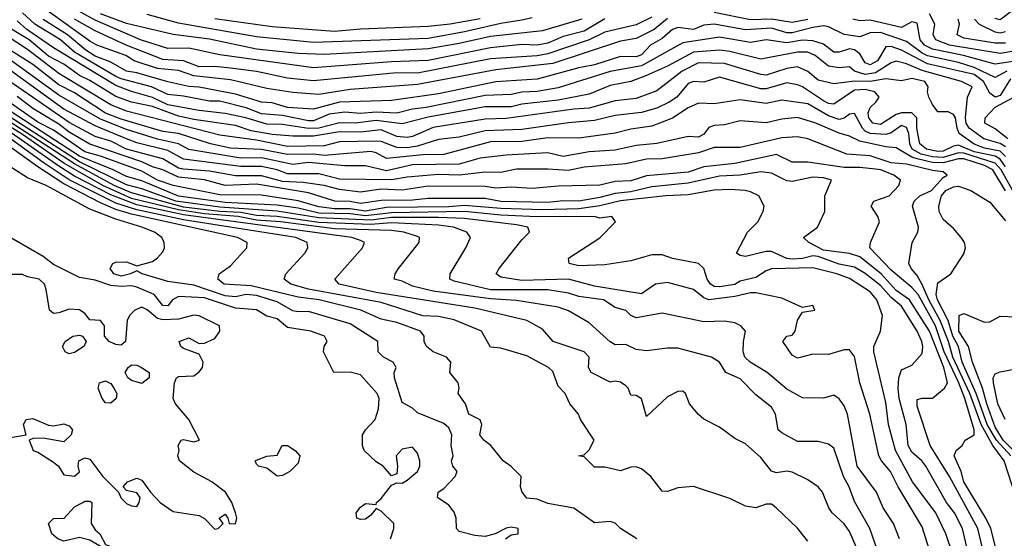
# Model space of a CAD drawing. Header units: metres. Extents: x -51132 to -49532, y -231222 to -229437.
# Tile 560 of 656: x -50363 to -50269, y -229629 to -229579. Entities that reach past the tile are written whole.
import ezdxf

# ---------------------------------------------------------------- set-up
doc = ezdxf.new("R2010")
doc.units = ezdxf.units.M
for name, color, linetype in [('CONTOUR_HALF', 8, 'Continuous'), ('CONTOUR_INDEX', 1, 'Continuous'), ('CONTOUR_INTER', 3, 'Continuous')]:
    doc.layers.add(name, color=color, linetype=linetype)

msp = doc.modelspace()

# ---------------------------------------------------------------- linework, layer by layer
at = {"layer": 'CONTOUR_HALF'}
for points, elevation in [([(-50301.08, -229579.184), (-50302.334, -229580.259), (-50304.08, -229581.137), (-50305.58, -229581.369), (-50312.08, -229583.536), (-50317.58, -229584.143), (-50325.08, -229585.547), (-50331.58, -229586.026), (-50334.58, -229586.509), (-50337.08, -229586.314), (-50339.58, -229585.944), (-50343.08, -229585.112), (-50346.58, -229584.725), (-50348.08, -229584.186), (-50350.08, -229584.007), (-50352.328, -229583.259), (-50353.117, -229582.759), (-50355.927, -229581.759), (-50356.58, -229581.389), (-50361.58, -229577.78)], 24.5), ([(-50307.08, -229579.241), (-50309.08, -229580.433), (-50311.08, -229580.928), (-50312.58, -229581.569), (-50313.58, -229581.757), (-50315.08, -229581.706), (-50318.08, -229582.025), (-50324.08, -229583.241), (-50327.58, -229583.375), (-50335.08, -229583.949), (-50344.08, -229582.689), (-50347.08, -229582.063), (-50349.08, -229582.094), (-50351.735, -229581.259), (-50356.08, -229579.367), (-50358.58, -229577.977)], 25.5), ([(-50266.58, -229577.444), (-50269.08, -229579.326), (-50269.58, -229579.206)], 26.5), ([(-50268.08, -229585.002), (-50269.08, -229586.622), (-50269.58, -229586.755), (-50270.08, -229586.368), (-50270.7, -229585.259), (-50271.58, -229584.579), (-50276.08, -229583.561), (-50278.58, -229582.243), (-50279.58, -229581.88), (-50280.08, -229581.911), (-50280.885, -229583.259), (-50281.58, -229583.648), (-50282.08, -229583.474), (-50282.58, -229582.594), (-50283.08, -229582.202), (-50283.58, -229582.122), (-50284.58, -229582.442), (-50285.08, -229582.449), (-50286.08, -229581.653), (-50287.08, -229581.334), (-50288.08, -229581.269), (-50289.58, -229581.535), (-50291.58, -229581.256), (-50293.08, -229581.522), (-50296.08, -229580.999), (-50299.58, -229581.553), (-50303.58, -229583.753), (-50306.58, -229584.297), (-50311.58, -229585.861), (-50313.58, -229586.234), (-50315.08, -229586.295), (-50316.08, -229586.505), (-50318.58, -229586.614), (-50324.274, -229587.759), (-50325.58, -229587.912), (-50327.08, -229588.3), (-50329.08, -229588.204), (-50330.58, -229588.347), (-50332.08, -229588.218), (-50333.58, -229588.417), (-50335.08, -229589.045), (-50335.58, -229589.04), (-50338.08, -229588.521), (-50340.08, -229588.384), (-50341.58, -229587.794), (-50344.08, -229587.146), (-50345.08, -229587.154), (-50347.58, -229586.665), (-50349.08, -229586.516), (-50350.668, -229585.759), (-50353.58, -229585.002), (-50354.08, -229584.77), (-50358.08, -229582.43), (-50359.416, -229581.259), (-50361.891, -229579.759), (-50363.08, -229578.646)], 23.5), ([(-50314.08, -229579.133), (-50315.08, -229579.374), (-50317.08, -229579.682), (-50320.58, -229580.497), (-50324.08, -229581.117), (-50335.08, -229581.497), (-50340.58, -229580.961), (-50348.08, -229579.66), (-50351.08, -229578.801)], 26.5), ([(-50287.58, -229579.293), (-50289.08, -229579.589), (-50291.08, -229579.25), (-50293.08, -229579.329), (-50296.58, -229578.631)], 24.5), ([(-50268.58, -229592.486), (-50269.08, -229591.971), (-50270.58, -229591.659), (-50271.58, -229591.291), (-50273.019, -229590.259), (-50273.227, -229589.759), (-50273.391, -229588.759), (-50273.58, -229588.432), (-50274.08, -229588.184), (-50275.08, -229588.184), (-50275.58, -229587.464), (-50275.941, -229586.759), (-50276.063, -229586.259), (-50276.009, -229585.759), (-50276.343, -229585.259), (-50277.58, -229584.958), (-50278.58, -229585.183), (-50280.08, -229585.018), (-50281.58, -229585.256), (-50283.08, -229585.216), (-50285.08, -229585.487), (-50286.58, -229585.117), (-50287.58, -229584.288), (-50288.58, -229583.852), (-50289.58, -229584.017), (-50291.58, -229584.638), (-50292.08, -229584.582), (-50295.58, -229583.52), (-50298.08, -229583.468), (-50299.657, -229584.259), (-50302.08, -229586.143), (-50304.08, -229586.879), (-50306.08, -229587.127), (-50308.58, -229587.815), (-50310.08, -229587.908), (-50316.58, -229588.827), (-50318.58, -229588.869), (-50323.58, -229589.697), (-50325.58, -229590.561), (-50326.08, -229590.63), (-50327.08, -229590.556), (-50328.58, -229589.902), (-50330.58, -229590.139), (-50332.58, -229590.114), (-50335.08, -229590.503), (-50337.08, -229590.526), (-50339.08, -229590.356), (-50341.08, -229589.994), (-50342.58, -229589.489), (-50346.58, -229588.915), (-50348.08, -229588.586), (-50350.58, -229587.675), (-50352.581, -229587.259), (-50354.08, -229586.691), (-50356.58, -229585.172), (-50357.58, -229584.694), (-50359.08, -229583.597), (-50360.58, -229582.829), (-50362.439, -229581.259), (-50365.08, -229579.635)], 22.5), ([(-50266.58, -229583.139), (-50269.58, -229583.608), (-50272.627, -229582.759), (-50275.58, -229582.147), (-50276.368, -229581.759), (-50276.782, -229581.259), (-50277.08, -229579.664), (-50277.58, -229579.534), (-50278.58, -229580.058), (-50281.58, -229579.355), (-50282.58, -229579.437), (-50283.259, -229579.259)], 24.5), ([(-50268.58, -229581.569), (-50269.58, -229581.583), (-50272.58, -229581.102), (-50273.21, -229580.759), (-50273.003, -229579.759), (-50273.141, -229579.259)], 25.5), ([(-50267.58, -229625.209), (-50268.696, -229621.759), (-50269.789, -229620.259), (-50270.914, -229618.259), (-50271.996, -229615.259), (-50273.642, -229611.759), (-50274.061, -229610.259), (-50274.851, -229608.259), (-50275.954, -229606.259), (-50276.58, -229604.801), (-50277.08, -229603.928), (-50277.648, -229603.259), (-50277.852, -229602.759), (-50277.532, -229600.759), (-50276.997, -229599.759), (-50276.938, -229599.259), (-50277.507, -229597.259), (-50277.363, -229596.759), (-50276.823, -229596.259), (-50275.692, -229595.759), (-50274.58, -229594.494), (-50274.168, -229594.259), (-50274.58, -229593.939), (-50275.58, -229593.815), (-50278.08, -229593.21), (-50279.58, -229593.079), (-50281.58, -229592.425), (-50283.832, -229592.259), (-50287.58, -229590.768), (-50288.58, -229590.592), (-50290.08, -229590.679), (-50294.08, -229591.593), (-50296.58, -229591.606), (-50298.08, -229592.105), (-50301.58, -229592.699), (-50303.08, -229592.729), (-50305.08, -229593.174), (-50309.08, -229593.5), (-50310.58, -229593.812), (-50312.58, -229593.677), (-50315.58, -229593.691), (-50317.08, -229594.011), (-50318.58, -229593.992), (-50321.08, -229594.283), (-50323.08, -229594.217), (-50326.08, -229594.446), (-50327.58, -229594.724), (-50332.58, -229594.663), (-50334.58, -229594.127), (-50337.58, -229594.125), (-50338.58, -229593.767), (-50340.08, -229593.444), (-50342.08, -229593.448), (-50347.58, -229592.728), (-50349.08, -229591.894), (-50352.08, -229591.166), (-50353.08, -229590.777), (-50356.08, -229589.513), (-50359.08, -229587.923), (-50366.227, -229582.759)], 20.5), ([(-50267.58, -229596.293), (-50268.985, -229593.759), (-50269.58, -229593.106), (-50272.58, -229592.158), (-50273.08, -229592.112), (-50274.58, -229592.583), (-50275.58, -229592.516), (-50276.696, -229592.259), (-50277.55, -229591.759), (-50277.775, -229591.259), (-50277.858, -229590.259), (-50278.08, -229589.68), (-50278.58, -229589.493), (-50279.58, -229590.21), (-50280.08, -229590.35), (-50281.58, -229590.261), (-50282.08, -229590.024), (-50282.312, -229589.759), (-50283.08, -229588.336), (-50283.58, -229588.41), (-50284.08, -229588.784), (-50284.58, -229588.904), (-50285.58, -229588.561), (-50287.58, -229587.405), (-50290.08, -229587.071), (-50291.58, -229587.369), (-50294.08, -229587.021), (-50296.58, -229587.421), (-50298.08, -229587.356), (-50299.08, -229587.806), (-50300.58, -229588.772), (-50302.58, -229589.557), (-50304.58, -229589.856), (-50306.08, -229590.237), (-50309.58, -229590.698), (-50312.58, -229590.675), (-50315.08, -229591.025), (-50318.08, -229591.075), (-50322.58, -229592.269), (-50324.58, -229592.305), (-50328.08, -229592.652), (-50329.08, -229592.113), (-50329.58, -229591.983), (-50334.08, -229592.392), (-50335.08, -229592.246), (-50337.58, -229592.269), (-50340.08, -229591.81), (-50343.08, -229591.668), (-50344.978, -229591.259), (-50348.08, -229590.276), (-50349.58, -229590.063), (-50353.58, -229588.874), (-50355.08, -229588.295), (-50358.08, -229586.361), (-50359.58, -229585.574), (-50362.08, -229583.636), (-50364.257, -229582.259)], 21.5), ([(-50282.389, -229631.259), (-50283.58, -229628.532), (-50284.08, -229627.798), (-50285.223, -229626.759), (-50285.554, -229626.259), (-50286.161, -229624.759), (-50286.571, -229624.259), (-50287.58, -229623.567), (-50289.08, -229622.849), (-50289.58, -229622.747), (-50290.58, -229622.901), (-50291.08, -229622.734), (-50292.08, -229621.427), (-50293.58, -229620.101), (-50294.58, -229619.61), (-50296.08, -229618.522), (-50297.58, -229617.746), (-50298.08, -229617.3), (-50298.953, -229616.259), (-50299.35, -229615.259), (-50299.58, -229615.042), (-50300.08, -229615.07), (-50301.08, -229615.582), (-50303.08, -229617.466), (-50303.58, -229615.768), (-50304.08, -229615.465), (-50304.58, -229615.425), (-50304.849, -229614.759), (-50305.08, -229614.52), (-50305.58, -229614.186), (-50306.08, -229614.097), (-50306.58, -229614.174), (-50308.402, -229613.259), (-50308.658, -229612.759), (-50308.589, -229611.759), (-50309.08, -229611.272), (-50312.041, -229610.259), (-50313.08, -229609.091), (-50314.601, -229608.259), (-50319.58, -229607.066), (-50329.08, -229605.539), (-50332.618, -229604.759), (-50333.034, -229604.259), (-50330.384, -229601.259), (-50330.206, -229600.759), (-50330.58, -229600.557), (-50331.403, -229600.259), (-50347.58, -229598.094), (-50352.08, -229597.135), (-50354.58, -229596.176), (-50358.08, -229594.36), (-50359.58, -229593.41), (-50369.837, -229586.259)], 16.5), ([(-50270.755, -229630.259), (-50271.222, -229628.259), (-50273.961, -229623.259), (-50275.804, -229620.259), (-50277.08, -229616.498), (-50277.08, -229615.859), (-50276.58, -229615.721), (-50275.58, -229615.726), (-50274.455, -229614.759), (-50274.162, -229614.259), (-50274.516, -229612.759), (-50275.879, -229609.259), (-50277.793, -229606.259), (-50279.08, -229605.378), (-50280.522, -229603.759), (-50282.58, -229602.109), (-50283.58, -229601.789), (-50286.08, -229601.469), (-50287.464, -229600.759), (-50287.978, -229600.259), (-50286.635, -229599.259), (-50285.946, -229597.759), (-50285.955, -229596.259), (-50285.298, -229594.759), (-50286.08, -229594.531), (-50287.08, -229594.472), (-50289.08, -229594.87), (-50289.58, -229594.814), (-50291.08, -229594.084), (-50292.08, -229593.949), (-50294.08, -229594.257), (-50296.08, -229594.357), (-50299.08, -229595.045), (-50302.58, -229595.391), (-50304.58, -229595.866), (-50306.08, -229596.031), (-50307.58, -229596.433), (-50309.58, -229596.757), (-50311.08, -229596.722), (-50312.58, -229596.911), (-50317.08, -229596.791), (-50318.58, -229596.52), (-50324.08, -229596.509), (-50325.58, -229596.679), (-50328.58, -229596.706), (-50330.58, -229597.01), (-50331.58, -229596.789), (-50333.031, -229596.759), (-50335.58, -229595.978), (-50340.58, -229595.141), (-50343.58, -229595.249), (-50345.58, -229594.71), (-50348.08, -229594.474), (-50349.58, -229593.746), (-50350.58, -229593.474), (-50351.58, -229592.99), (-50356.58, -229591.301), (-50358.58, -229590.134), (-50359.58, -229589.371), (-50362.08, -229587.864), (-50363.58, -229586.715)], 19.5), ([(-50268.345, -229590.759), (-50269.58, -229589.822), (-50270.558, -229589.259), (-50270.528, -229588.759), (-50269.58, -229587.723), (-50267.769, -229586.759)], 23.5), ([(-50273.635, -229630.759), (-50274.296, -229628.759), (-50275.266, -229626.759), (-50277.505, -229623.759), (-50279.151, -229620.759), (-50279.835, -229618.259), (-50280.08, -229616.144), (-50281.23, -229611.259), (-50281.243, -229610.759), (-50280.602, -229609.259), (-50280.395, -229607.759), (-50280.953, -229606.259), (-50281.58, -229605.506), (-50283.58, -229604.214), (-50284.78, -229603.759), (-50287.08, -229603.194), (-50291.08, -229603.288), (-50291.58, -229603.463), (-50292.58, -229604.097), (-50294.08, -229604.453), (-50294.58, -229604.797), (-50296.08, -229605.006), (-50296.58, -229604.977), (-50296.922, -229604.759), (-50297.252, -229604.259), (-50297.58, -229603.241), (-50298.079, -229602.759), (-50300.58, -229602.269), (-50301.58, -229601.947), (-50302.58, -229601.921), (-50304.58, -229602.517), (-50307.08, -229602.898), (-50309.58, -229602.974), (-50310.52, -229602.759), (-50310.572, -229602.259), (-50307.58, -229600.31), (-50306.068, -229598.759), (-50306.42, -229598.259), (-50307.58, -229598.39), (-50308.08, -229598.259), (-50313.58, -229598.277), (-50317.08, -229598.108), (-50320.58, -229597.763), (-50327.58, -229597.878), (-50330.08, -229598.181), (-50331.58, -229597.996), (-50334.58, -229597.919), (-50336.58, -229597.447), (-50338.58, -229597.165), (-50343.58, -229596.909), (-50348.08, -229596.278), (-50351.58, -229594.808), (-50353.08, -229594.405), (-50354.333, -229593.759), (-50357.58, -229592.443), (-50364.798, -229587.759)], 18.5), ([(-50304.024, -229629.259), (-50305.591, -229628.259), (-50306.08, -229627.736), (-50306.58, -229627.592), (-50308.08, -229627.706), (-50310.08, -229626.298), (-50312.58, -229625.862), (-50313.58, -229625.448), (-50314.58, -229625.322), (-50315.042, -229624.759), (-50315.198, -229624.259), (-50315.13, -229623.259), (-50316.08, -229622.302), (-50316.873, -229621.759), (-50318.047, -229620.259), (-50318.71, -229619.759), (-50319.091, -229619.259), (-50318.91, -229618.259), (-50319.08, -229617.801), (-50320.161, -229617.259), (-50320.475, -229616.259), (-50321.195, -229615.259), (-50321.075, -229614.759), (-50321.173, -229614.259), (-50321.983, -229613.259), (-50321.895, -229612.259), (-50322.297, -229611.759), (-50323.58, -229611.263), (-50324.234, -229610.759), (-50324.46, -229610.259), (-50324.452, -229609.759), (-50324.81, -229609.259), (-50327.08, -229608.432), (-50328.58, -229608.132), (-50330.538, -229607.259), (-50334.542, -229606.259), (-50336.58, -229606.007), (-50341.08, -229604.928), (-50343.687, -229604.759), (-50344.296, -229604.259), (-50344.173, -229603.759), (-50343.08, -229602.978), (-50341.49, -229601.259), (-50341.459, -229600.759), (-50342.383, -229600.259), (-50352.58, -229598.036), (-50354.08, -229597.575), (-50355.58, -229596.918), (-50359.08, -229595.105), (-50361.58, -229593.483), (-50368.08, -229588.828)], 15.5), ([(-50278.774, -229629.259), (-50279.33, -229627.759), (-50280.321, -229626.259), (-50280.966, -229624.759), (-50282.84, -229622.259), (-50283.766, -229617.259), (-50284.08, -229616.467), (-50284.58, -229615.776), (-50285.08, -229615.444), (-50286.08, -229615.721), (-50288.08, -229615.693), (-50289.58, -229614.854), (-50291.483, -229613.259), (-50293.123, -229612.259), (-50293.635, -229611.759), (-50293.794, -229611.259), (-50293.762, -229610.259), (-50293.557, -229609.259), (-50294.006, -229608.759), (-50294.58, -229608.472), (-50295.58, -229608.302), (-50297.58, -229608.366), (-50301.58, -229607.536), (-50304.08, -229607.996), (-50304.58, -229607.767), (-50305.08, -229607.29), (-50306.08, -229606.995), (-50307.216, -229606.259), (-50309.58, -229605.938), (-50310.58, -229605.605), (-50312.58, -229605.306), (-50318.08, -229605.292), (-50321.58, -229604.459), (-50321.993, -229604.259), (-50321.955, -229603.759), (-50320.434, -229601.259), (-50320.012, -229600.259), (-50320.348, -229599.759), (-50321.63, -229599.259), (-50323.08, -229599.075), (-50327.58, -229598.869), (-50329.58, -229599.013), (-50334.58, -229598.81), (-50338.58, -229598.232), (-50340.58, -229598.141), (-50342.08, -229597.858), (-50344.08, -229597.768), (-50347.58, -229597.337), (-50352.58, -229595.968), (-50354.255, -229595.259), (-50358.08, -229593.194), (-50365.08, -229588.632)], 17.5), ([(-50327.695, -229629.259), (-50327.372, -229628.259), (-50327.382, -229627.759), (-50328.58, -229626.589), (-50329.08, -229626.322), (-50329.58, -229626.97), (-50330.08, -229627.357), (-50330.58, -229627.401), (-50330.917, -229627.259), (-50330.998, -229626.759), (-50330.58, -229626.19), (-50330.08, -229625.852), (-50329.08, -229625.948), (-50329.044, -229625.759), (-50328.58, -229625.365), (-50327.58, -229624.08), (-50327.08, -229623.865), (-50326.58, -229623.898), (-50326.08, -229623.612), (-50325.101, -229622.759), (-50324.863, -229622.259), (-50324.878, -229621.759), (-50325.08, -229621.006), (-50325.58, -229620.434), (-50326.58, -229620.617), (-50327.153, -229621.259), (-50327.011, -229622.259), (-50327.08, -229622.994), (-50327.58, -229623.178), (-50328.394, -229622.259), (-50329.08, -229621.829), (-50330.223, -229620.759), (-50330.376, -229620.259), (-50330.384, -229619.259), (-50330.095, -229618.759), (-50329.153, -229617.759), (-50328.836, -229616.759), (-50328.781, -229615.759), (-50328.97, -229615.259), (-50330.58, -229613.472), (-50331.58, -229613.205), (-50333.147, -229613.259), (-50334.14, -229611.259), (-50334.064, -229610.759), (-50333.781, -229610.259), (-50334.026, -229609.759), (-50335.333, -229609.259), (-50337.58, -229608.92), (-50338.58, -229608.095), (-50339.58, -229607.843), (-50340.58, -229607.213), (-50342.58, -229607.07), (-50345.58, -229606.076), (-50348.08, -229605.94), (-50348.655, -229606.259), (-50349.08, -229606.823), (-50349.58, -229606.802), (-50350.399, -229605.759), (-50352.08, -229605.046), (-50352.58, -229604.919), (-50353.58, -229604.985), (-50354.58, -229604.869), (-50356.08, -229604.375), (-50357.58, -229604.098), (-50360.08, -229602.876), (-50361.08, -229602.084), (-50364.58, -229600.079)], 14.5), ([(-50266.58, -229621.923), (-50268.79, -229619.759), (-50269.58, -229618.503), (-50270.386, -229616.259), (-50270.783, -229614.759), (-50271.75, -229612.259), (-50272.127, -229610.759), (-50273.073, -229609.259), (-50273.03, -229607.759), (-50272.58, -229607.579), (-50270.58, -229608.408), (-50270.08, -229608.387), (-50269.08, -229607.827), (-50267.58, -229607.907)], 21.5), ([(-50338.1, -229620.259), (-50337.58, -229620.278), (-50336.84, -229620.759), (-50336.42, -229621.259), (-50336.58, -229621.964), (-50337.364, -229622.759), (-50338.08, -229623.169), (-50338.58, -229623.231), (-50339.58, -229622.442), (-50340.387, -229622.259), (-50340.58, -229622.068), (-50340.707, -229621.759), (-50340.58, -229621.694), (-50339.58, -229621.313), (-50338.58, -229621.192), (-50338.1, -229620.259)], 14.5), ([(-50357.27, -229625.759), (-50357.08, -229625.631), (-50356.58, -229625.618), (-50356.4, -229625.759), (-50356.452, -229627.759), (-50356.08, -229628.369), (-50355.617, -229628.759), (-50355.08, -229629.785), (-50353.795, -229630.259), (-50353.797, -229630.759), (-50354.08, -229630.959), (-50354.58, -229631.076), (-50355.58, -229629.976), (-50356.58, -229629.373), (-50357.58, -229629.136), (-50359.08, -229629.487), (-50359.661, -229629.259), (-50360.245, -229628.759), (-50360.556, -229627.759), (-50360.08, -229627.305), (-50359.074, -229627.259), (-50358.08, -229626.175), (-50357.27, -229625.759)], 14.5)]:
    msp.add_lwpolyline(points, dxfattribs=dict(at, elevation=elevation))
at = {"layer": 'CONTOUR_INDEX'}
for points, elevation in [([(-50302.58, -229579.064), (-50304.08, -229579.804), (-50307.08, -229580.524), (-50308.591, -229581.259), (-50312.58, -229582.605), (-50313.58, -229582.804), (-50318.08, -229583.084), (-50325.08, -229584.445), (-50327.08, -229584.42), (-50335.08, -229585.18), (-50337.58, -229584.954), (-50340.58, -229584.302), (-50343.08, -229583.965), (-50344.58, -229583.812), (-50346.08, -229583.844), (-50347.58, -229583.265), (-50349.58, -229583.137), (-50353.098, -229581.759), (-50356.08, -229580.371), (-50358.08, -229579.255)], 25), ([(-50266.08, -229582.051), (-50269.08, -229582.56), (-50273.966, -229581.759), (-50275.274, -229581.259), (-50275.534, -229580.759), (-50275.367, -229579.759), (-50275.892, -229578.759)], 25), ([(-50269.487, -229630.259), (-50269.987, -229628.259), (-50270.452, -229627.259), (-50272.573, -229623.759), (-50272.823, -229622.759), (-50273.521, -229621.259), (-50273.309, -229620.759), (-50272.742, -229620.259), (-50272.445, -229619.759), (-50271.592, -229619.259), (-50271.589, -229618.759), (-50272.494, -229615.759), (-50273.08, -229614.19), (-50274.483, -229611.259), (-50275.313, -229608.759), (-50276.98, -229605.759), (-50277.58, -229605.069), (-50279.58, -229603.413), (-50281.617, -229601.259), (-50281.545, -229600.759), (-50280.688, -229598.759), (-50280.857, -229598.259), (-50281.49, -229597.259), (-50281.235, -229596.759), (-50279.75, -229596.259), (-50278.826, -229595.259), (-50278.67, -229594.759), (-50279.303, -229594.259), (-50280.565, -229593.759), (-50281.08, -229593.691), (-50282.58, -229593.516), (-50284.08, -229593.536), (-50287.58, -229593.029), (-50289.08, -229593.028), (-50290.58, -229592.287), (-50294.58, -229593.14), (-50297.58, -229593.479), (-50299.08, -229593.978), (-50303.08, -229594.322), (-50304.58, -229594.801), (-50306.08, -229594.894), (-50307.58, -229595.225), (-50311.58, -229595.319), (-50314.08, -229595.539), (-50316.08, -229595.416), (-50317.58, -229595.512), (-50318.58, -229595.355), (-50324.08, -229595.339), (-50326.58, -229595.707), (-50328.58, -229595.619), (-50330.58, -229595.916), (-50332.58, -229595.66), (-50334.08, -229595.271), (-50336.08, -229594.985), (-50338.08, -229594.89), (-50340.08, -229594.335), (-50342.58, -229594.345), (-50345.08, -229593.87), (-50347.58, -229593.706), (-50348.08, -229593.58), (-50349.58, -229592.688), (-50353.08, -229591.762), (-50354.58, -229590.995), (-50356.08, -229590.554), (-50358.58, -229589.194), (-50366.08, -229584.057)], 20), ([(-50316.647, -229629.259), (-50316.08, -229628.878), (-50315.428, -229628.759), (-50315.408, -229628.259), (-50316.08, -229628.14), (-50316.58, -229628.207), (-50317.644, -229628.759), (-50318.58, -229629.028), (-50319.58, -229628.919), (-50321.08, -229628.529), (-50321.342, -229628.259), (-50321.372, -229627.259), (-50321.58, -229626.676), (-50322.08, -229626.022), (-50323.167, -229625.259), (-50323.125, -229624.759), (-50322.58, -229624.406), (-50321.462, -229623.259), (-50321.267, -229622.759), (-50321.688, -229622.259), (-50321.816, -229621.759), (-50321.669, -229621.259), (-50321.861, -229620.259), (-50321.796, -229619.259), (-50322.08, -229618.571), (-50322.58, -229618.152), (-50325.08, -229617.145), (-50325.58, -229616.682), (-50326.58, -229616.127), (-50327.298, -229613.759), (-50327.343, -229613.259), (-50327.144, -229612.759), (-50327.439, -229612.259), (-50328.358, -229611.759), (-50328.888, -229611.259), (-50328.896, -229610.259), (-50331.58, -229608.57), (-50335.58, -229607.368), (-50336.58, -229607.423), (-50337.08, -229607.303), (-50338.58, -229606.458), (-50340.58, -229605.85), (-50341.58, -229605.757), (-50342.58, -229605.958), (-50343.58, -229605.886), (-50346.58, -229604.862), (-50349.08, -229604.507), (-50351.549, -229603.759), (-50352.08, -229603.463), (-50352.683, -229603.759), (-50353.58, -229603.98), (-50354.285, -229603.759), (-50354.653, -229603.259), (-50354.377, -229602.759), (-50354.08, -229602.637), (-50353.08, -229602.6), (-50352.08, -229602.981), (-50350.58, -229602.588), (-50350.08, -229602.228), (-50349.58, -229601.652), (-50349.417, -229601.259), (-50349.445, -229600.759), (-50349.666, -229600.259), (-50350.37, -229599.759), (-50351.598, -229599.259), (-50354.08, -229598.509), (-50356.58, -229597.524), (-50360.803, -229595.259), (-50362.58, -229594.51), (-50364.08, -229593.563)], 15)]:
    msp.add_lwpolyline(points, dxfattribs=dict(at, elevation=elevation))
at = {"layer": 'CONTOUR_INTER'}
for points, elevation in [([(-50309.289, -229579.259), (-50313.08, -229580.383), (-50318.08, -229580.922), (-50321.08, -229581.612), (-50324.08, -229582.13), (-50334.08, -229582.677), (-50336.58, -229582.569), (-50340.58, -229582.146), (-50345.08, -229581.178), (-50348.58, -229580.745), (-50353.08, -229579.687), (-50355.58, -229578.748)], 26), ([(-50268.58, -229591.553), (-50269.08, -229591.213), (-50270.655, -229590.759), (-50272.074, -229589.759), (-50272.366, -229589.259), (-50272.434, -229588.759), (-50272.228, -229586.759), (-50271.794, -229585.759), (-50272.795, -229585.259), (-50276.58, -229584.19), (-50278.08, -229583.567), (-50279.08, -229583.308), (-50279.58, -229583.471), (-50281.08, -229584.422), (-50282.08, -229584.58), (-50283.099, -229584.259), (-50283.58, -229583.841), (-50284.58, -229583.953), (-50285.58, -229583.782), (-50286.874, -229582.759), (-50287.58, -229582.452), (-50288.58, -229582.427), (-50292.08, -229583.122), (-50295.08, -229582.367), (-50296.08, -229582.239), (-50298.58, -229582.425), (-50301.08, -229583.784), (-50303.08, -229584.676), (-50304.58, -229585.247), (-50306.58, -229585.655), (-50308.58, -229586.487), (-50311.58, -229587.045), (-50315.08, -229587.452), (-50316.08, -229587.703), (-50318.58, -229587.693), (-50324.08, -229588.679), (-50326.58, -229589.332), (-50329.08, -229589.006), (-50331.08, -229589.261), (-50332.58, -229589.251), (-50334.58, -229589.763), (-50335.58, -229589.789), (-50338.08, -229589.385), (-50339.58, -229589.377), (-50341.606, -229588.759), (-50343.58, -229588.335), (-50346.08, -229588.056), (-50349.08, -229587.49), (-50350.58, -229586.799), (-50352.58, -229586.235), (-50354.08, -229585.653), (-50360.08, -229582.015), (-50362.634, -229580.259), (-50363.58, -229579.417)], 23), ([(-50268.463, -229584.259), (-50269.58, -229584.888), (-50271.58, -229583.917), (-50273.08, -229583.445), (-50276.08, -229582.79), (-50276.58, -229582.546), (-50278.08, -229581.412), (-50280.58, -229580.538), (-50281.58, -229580.565), (-50282.58, -229580.968), (-50284.08, -229580.737), (-50285.58, -229579.987), (-50286.08, -229579.92), (-50287.08, -229580.055), (-50289.08, -229580.583), (-50289.58, -229580.587), (-50291.08, -229580.139), (-50293.58, -229580.304), (-50296.58, -229579.739), (-50297.58, -229579.854), (-50298.58, -229580.246), (-50300.08, -229580.07), (-50300.58, -229580.252), (-50301.58, -229581.122), (-50302.707, -229581.759), (-50303.58, -229582.687), (-50304.08, -229582.882), (-50305.58, -229582.867), (-50308.08, -229583.671), (-50309.58, -229583.938), (-50313.58, -229585.031), (-50317.58, -229585.307), (-50323.08, -229586.449), (-50327.58, -229587.102), (-50332.58, -229587.25), (-50335.08, -229587.91), (-50337.58, -229587.771), (-50339.08, -229587.318), (-50340.08, -229587.242), (-50342.58, -229586.474), (-50346.08, -229585.793), (-50347.08, -229585.749), (-50349.08, -229585.305), (-50352.08, -229584.429), (-50353.08, -229584.272), (-50354.58, -229583.415), (-50356.08, -229582.832), (-50356.992, -229582.259), (-50358.741, -229580.759), (-50361.08, -229579.307)], 24), ([(-50319.08, -229579.22), (-50321.97, -229579.759), (-50324.08, -229579.97), (-50330.58, -229580.213), (-50333.08, -229580.463), (-50339.08, -229579.987), (-50344.58, -229579.244)], 27), ([(-50268.58, -229580.487), (-50269.08, -229580.605), (-50269.58, -229580.51), (-50271.08, -229579.767), (-50271.566, -229579.259)], 26), ([(-50268.58, -229593.456), (-50269.08, -229592.741), (-50269.58, -229592.455), (-50271.58, -229592.028), (-50273.08, -229591.382), (-50273.58, -229591.475), (-50274.58, -229591.953), (-50275.08, -229591.992), (-50276.173, -229591.759), (-50276.807, -229591.259), (-50277.085, -229589.759), (-50277.091, -229588.759), (-50277.58, -229588.289), (-50278.58, -229588.287), (-50279.08, -229588.432), (-50280.58, -229589.392), (-50281.333, -229589.259), (-50281.708, -229588.759), (-50281.773, -229588.259), (-50281.597, -229587.759), (-50281.051, -229587.259), (-50280.724, -229586.759), (-50281.139, -229586.259), (-50282.08, -229586.03), (-50283.08, -229586.1), (-50285.08, -229587.435), (-50285.58, -229587.383), (-50286.08, -229587.131), (-50288.08, -229585.759), (-50288.58, -229585.585), (-50289.58, -229585.401), (-50291.58, -229585.962), (-50292.08, -229585.962), (-50296.08, -229584.839), (-50297.58, -229585.339), (-50298.58, -229585.257), (-50299.08, -229585.441), (-50300.163, -229586.759), (-50300.898, -229587.259), (-50302.08, -229587.82), (-50303.58, -229588.244), (-50306.08, -229588.519), (-50308.08, -229589.023), (-50310.58, -229589.226), (-50315.08, -229589.885), (-50318.58, -229589.995), (-50321.08, -229590.628), (-50323.08, -229590.847), (-50325.08, -229591.471), (-50326.08, -229591.647), (-50327.08, -229591.605), (-50328.58, -229591.045), (-50329.08, -229590.999), (-50332.58, -229591.057), (-50334.08, -229591.442), (-50337.58, -229591.501), (-50340.58, -229590.912), (-50344.08, -229590.413), (-50353.08, -229588.098), (-50354.58, -229587.494), (-50359.58, -229584.477), (-50362.58, -229582.174), (-50365.58, -229580.224)], 22), ([(-50268.58, -229595.786), (-50269.786, -229593.759), (-50270.58, -229593.329), (-50272.58, -229592.688), (-50273.08, -229592.704), (-50274.58, -229593.096), (-50275.58, -229593.048), (-50277.08, -229592.712), (-50277.58, -229592.542), (-50279.08, -229591.629), (-50280.08, -229591.544), (-50282.58, -229591.011), (-50283.58, -229590.506), (-50284.58, -229590.236), (-50286.808, -229589.259), (-50288.58, -229588.707), (-50290.08, -229588.882), (-50291.58, -229589.228), (-50294.08, -229589.041), (-50295.58, -229589.438), (-50296.58, -229589.488), (-50297.08, -229589.698), (-50297.58, -229590.312), (-50298.08, -229590.621), (-50299.08, -229590.559), (-50302.08, -229591.237), (-50304.08, -229591.4), (-50306.08, -229591.858), (-50308.58, -229592.029), (-50311.08, -229592.47), (-50312.58, -229592.129), (-50316.58, -229592.333), (-50319.08, -229592.621), (-50321.08, -229593.216), (-50325.58, -229593.275), (-50328.08, -229593.863), (-50330.08, -229593.373), (-50332.08, -229593.373), (-50335.58, -229593.052), (-50337.08, -229593.24), (-50340.08, -229592.615), (-50342.08, -229592.633), (-50347.08, -229591.789), (-50348.08, -229591.259), (-50350.08, -229590.795), (-50353.08, -229589.874), (-50355.58, -229588.874), (-50359.58, -229586.59), (-50366.58, -229581.517)], 21), ([(-50272.124, -229630.759), (-50272.704, -229628.259), (-50273.491, -229626.759), (-50274.234, -229625.759), (-50276.232, -229622.259), (-50276.606, -229621.759), (-50277.58, -229620.926), (-50277.932, -229620.259), (-50278.113, -229618.259), (-50278.794, -229615.759), (-50278.901, -229614.759), (-50278.828, -229613.759), (-50278.58, -229612.999), (-50277.58, -229612.56), (-50276.58, -229611.424), (-50276.522, -229610.759), (-50276.631, -229610.259), (-50277.066, -229609.259), (-50278.58, -229606.863), (-50279.58, -229606.05), (-50280.58, -229604.878), (-50282.08, -229603.727), (-50283.08, -229603.127), (-50284.58, -229602.822), (-50286.58, -229602.092), (-50287.08, -229602.013), (-50288.08, -229602.285), (-50289.08, -229602.362), (-50289.58, -229602.272), (-50291.08, -229601.627), (-50291.58, -229601.625), (-50293.58, -229602.082), (-50294.08, -229601.991), (-50294.441, -229601.759), (-50293.383, -229599.759), (-50292.396, -229598.759), (-50291.88, -229597.759), (-50291.778, -229597.259), (-50292.278, -229596.259), (-50293.08, -229595.862), (-50293.605, -229595.759), (-50295.08, -229595.632), (-50296.58, -229595.725), (-50299.08, -229596.146), (-50301.216, -229596.259), (-50305.58, -229596.745), (-50307.58, -229597.219), (-50309.58, -229597.495), (-50313.08, -229597.611), (-50317.08, -229597.489), (-50320.58, -229597.201), (-50322.08, -229597.326), (-50328.08, -229597.394), (-50330.08, -229597.737), (-50331.58, -229597.505), (-50333.08, -229597.506), (-50334.58, -229597.309), (-50336.58, -229596.724), (-50340.08, -229596.179), (-50344.08, -229596.151), (-50348.58, -229595.247), (-50350.08, -229594.742), (-50351.58, -229593.899), (-50355.58, -229592.448), (-50357.08, -229592.022), (-50360.08, -229589.938), (-50361.58, -229589.183), (-50367.58, -229584.996)], 19), ([(-50287.58, -229629.464), (-50288.58, -229628.217), (-50290.605, -229626.259), (-50291.08, -229625.914), (-50291.58, -229625.901), (-50292.58, -229626.278), (-50293.58, -229626.104), (-50295.08, -229625.362), (-50298.58, -229624.225), (-50300.08, -229624.354), (-50301.08, -229624.705), (-50301.58, -229624.66), (-50302.667, -229623.259), (-50303.58, -229622.5), (-50304.08, -229622.333), (-50304.58, -229622.371), (-50305.58, -229622.715), (-50307.08, -229622.352), (-50308.08, -229622.368), (-50309.08, -229621.363), (-50309.611, -229621.259), (-50309.08, -229621.166), (-50308.58, -229620.697), (-50308.109, -229619.759), (-50309.442, -229617.759), (-50309.623, -229617.259), (-50310.465, -229616.259), (-50310.9, -229615.259), (-50311.58, -229614.58), (-50312.08, -229613.167), (-50312.501, -229612.759), (-50314.58, -229611.64), (-50317.08, -229610.92), (-50318.08, -229610.819), (-50318.949, -229609.259), (-50321.58, -229608.181), (-50323.08, -229607.864), (-50324.58, -229607.801), (-50328.58, -229606.523), (-50335.58, -229605.24), (-50337.266, -229604.759), (-50337.897, -229604.259), (-50337.761, -229603.759), (-50335.941, -229601.759), (-50335.649, -229601.259), (-50335.714, -229600.759), (-50336.794, -229600.259), (-50347.58, -229598.556), (-50352.08, -229597.607), (-50354.08, -229596.961), (-50358.58, -229594.704), (-50361.08, -229593.066), (-50368.381, -229587.759)], 16), ([(-50275.768, -229630.759), (-50276.58, -229628.088), (-50278.904, -229624.259), (-50279.633, -229622.759), (-50280.487, -229621.759), (-50280.738, -229621.259), (-50281.621, -229617.259), (-50282.586, -229614.259), (-50283.08, -229611.703), (-50283.58, -229611.075), (-50284.08, -229611.055), (-50285.58, -229611.515), (-50287.08, -229611.482), (-50288.58, -229611.886), (-50289.08, -229611.592), (-50289.994, -229610.259), (-50289.599, -229609.759), (-50289.08, -229609.654), (-50288.8, -229609.259), (-50288.58, -229608.232), (-50288.08, -229607.447), (-50286.902, -229607.259), (-50287.08, -229606.805), (-50288.08, -229606.993), (-50290.08, -229606.086), (-50292.58, -229605.587), (-50293.08, -229605.58), (-50294.58, -229605.95), (-50297.08, -229606.255), (-50297.58, -229606.057), (-50298.58, -229605.279), (-50301.08, -229604.578), (-50302.234, -229604.759), (-50303.58, -229605.678), (-50308.08, -229604.95), (-50310.58, -229604.281), (-50315.08, -229604.396), (-50317.08, -229604.092), (-50317.54, -229603.759), (-50317.235, -229603.259), (-50315.08, -229600.484), (-50314.345, -229599.759), (-50314.487, -229599.259), (-50315.58, -229599.043), (-50320.58, -229598.438), (-50323.08, -229598.327), (-50327.58, -229598.344), (-50329.58, -229598.582), (-50334.58, -229598.387), (-50338.58, -229597.738), (-50344.08, -229597.356), (-50348.339, -229596.759), (-50351.58, -229595.568), (-50353.08, -229595.186), (-50357.58, -229592.993), (-50364.903, -229588.259)], 18), ([(-50280.927, -229630.259), (-50281.612, -229628.259), (-50283.08, -229625.655), (-50283.605, -229624.259), (-50284.142, -229623.259), (-50285.08, -229620.538), (-50285.58, -229620.14), (-50286.58, -229619.902), (-50288.58, -229619.902), (-50290.08, -229619.042), (-50290.431, -229618.759), (-50290.69, -229617.259), (-50291.08, -229616.594), (-50292.58, -229615.386), (-50294.08, -229613.846), (-50295.459, -229613.259), (-50296.08, -229612.25), (-50296.844, -229611.759), (-50300.08, -229610.908), (-50301.08, -229610.897), (-50303.08, -229611.16), (-50304.08, -229611.035), (-50305.08, -229610.565), (-50306.08, -229610.583), (-50306.58, -229610.292), (-50308.58, -229608.483), (-50310.58, -229607.329), (-50311.58, -229606.964), (-50315.58, -229606.333), (-50318.08, -229606.165), (-50323.58, -229605.424), (-50325.58, -229604.96), (-50326.58, -229604.452), (-50327.342, -229604.259), (-50327.251, -229603.759), (-50326.927, -229603.259), (-50324.933, -229600.759), (-50324.916, -229600.259), (-50325.08, -229600.184), (-50326.394, -229599.759), (-50327.58, -229599.58), (-50333.08, -229599.423), (-50338.272, -229598.759), (-50340.58, -229598.586), (-50342.324, -229598.259), (-50345.58, -229597.988), (-50348.08, -229597.606), (-50352.58, -229596.51), (-50355.35, -229595.259), (-50359.08, -229593.123), (-50363.08, -229590.354), (-50365.08, -229589.114)], 17), ([(-50268.077, -229621.259), (-50269.453, -229619.759), (-50270.345, -229618.259), (-50271.381, -229615.259), (-50272.736, -229612.259), (-50273.084, -229610.759), (-50273.647, -229609.759), (-50274.098, -229608.259), (-50275.121, -229606.259), (-50275.236, -229605.759), (-50275.08, -229604.636), (-50273.819, -229603.759), (-50272.58, -229601.833), (-50272.428, -229601.259), (-50272.525, -229600.759), (-50272.849, -229600.259), (-50273.58, -229599.396), (-50274.58, -229598.535), (-50274.968, -229597.759), (-50274.971, -229597.259), (-50274.735, -229596.259), (-50274.313, -229595.759), (-50273.58, -229595.381), (-50273.08, -229595.337), (-50271.922, -229595.759), (-50270.08, -229596.873), (-50268.58, -229598.67)], 21), ([(-50364.58, -229619.575), (-50362.709, -229619.259), (-50362.952, -229618.259), (-50362.715, -229617.759), (-50362.08, -229617.674), (-50360.58, -229618.32), (-50360.08, -229618.39), (-50359.08, -229618.176), (-50358.58, -229618.371), (-50358.271, -229618.759), (-50358.374, -229619.259), (-50359.08, -229619.923), (-50361.08, -229619.58), (-50362.08, -229619.61), (-50362.422, -229619.759), (-50362.047, -229620.759), (-50361.58, -229620.924), (-50360.08, -229621.86), (-50359.619, -229622.259), (-50359.08, -229623.102), (-50358.08, -229623.226), (-50357.58, -229622.802), (-50357.716, -229622.259), (-50357.639, -229621.759), (-50357.08, -229621.457), (-50356.58, -229621.592), (-50355.344, -229623.259), (-50353.829, -229624.759), (-50353.58, -229625.35), (-50353.08, -229625.841), (-50352.58, -229626.085), (-50352.08, -229626.144), (-50351.852, -229625.759), (-50351.769, -229625.259), (-50352.08, -229624.823), (-50353.08, -229624.586), (-50353.399, -229624.259), (-50352.957, -229623.759), (-50352.08, -229623.419), (-50351.58, -229623.596), (-50350.776, -229624.759), (-50349.834, -229625.759), (-50348.58, -229626.622), (-50346.08, -229626.993), (-50345.58, -229627.279), (-50344.58, -229628.314), (-50344.266, -229628.259), (-50343.782, -229627.759), (-50344.155, -229627.259), (-50343.58, -229626.881), (-50343.312, -229627.259), (-50343.184, -229627.759), (-50342.58, -229627.809), (-50342.469, -229627.259), (-50342.58, -229626.733), (-50342.947, -229625.759), (-50343.563, -229624.759), (-50344.866, -229623.759), (-50346.58, -229622.833), (-50347.97, -229621.759), (-50348.128, -229621.259), (-50348.01, -229620.759), (-50348.103, -229620.259), (-50347.806, -229619.759), (-50347.58, -229619.694), (-50346.58, -229619.909), (-50346.061, -229619.759), (-50347.075, -229617.759), (-50348.352, -229616.259), (-50348.569, -229615.759), (-50348.453, -229614.259), (-50348.254, -229613.759), (-50348.08, -229613.634), (-50346.58, -229613.565), (-50346.08, -229613.192), (-50345.764, -229612.759), (-50345.694, -229612.259), (-50346.08, -229611.484), (-50347.58, -229610.949), (-50347.844, -229610.759), (-50347.992, -229610.259), (-50347.08, -229609.903), (-50346.08, -229610.463), (-50345.58, -229610.432), (-50344.58, -229609.965), (-50344.104, -229609.259), (-50344.122, -229608.759), (-50346.08, -229607.802), (-50346.58, -229607.723), (-50348.08, -229608.125), (-50349.58, -229608.171), (-50350.08, -229608.069), (-50351.08, -229607.216), (-50351.58, -229606.959), (-50352.265, -229607.259), (-50352.789, -229607.759), (-50352.99, -229608.259), (-50353.172, -229610.259), (-50353.58, -229610.631), (-50354.08, -229610.571), (-50354.72, -229610.259), (-50355.17, -229609.759), (-50355.194, -229608.759), (-50355.58, -229608.236), (-50356.58, -229608.172), (-50357.08, -229607.564), (-50357.58, -229607.225), (-50358.58, -229607.145), (-50359.58, -229607.507), (-50360.08, -229607.561), (-50360.469, -229607.259), (-50360.785, -229605.259), (-50360.959, -229604.759), (-50361.446, -229604.259), (-50362.58, -229604.04), (-50363.08, -229603.822), (-50364.08, -229603.832)], 14), ([(-50358.219, -229609.759), (-50357.58, -229609.658), (-50357.285, -229609.759), (-50356.934, -229610.259), (-50357.178, -229610.759), (-50358.08, -229611.337), (-50358.58, -229611.445), (-50358.953, -229611.259), (-50359.222, -229610.759), (-50358.975, -229610.259), (-50358.219, -229609.759)], 14), ([(-50352.899, -229612.759), (-50352.58, -229612.525), (-50352.08, -229612.543), (-50351.624, -229612.759), (-50350.898, -229613.259), (-50350.901, -229613.759), (-50351.58, -229614.323), (-50352.58, -229614.031), (-50352.935, -229613.759), (-50353.193, -229613.259), (-50352.899, -229612.759)], 14), ([(-50268.619, -229617.759), (-50269.313, -229616.259), (-50269.723, -229614.259), (-50269.77, -229613.759), (-50269.58, -229613.391), (-50269.08, -229613.191), (-50267.58, -229612.903)], 22), ([(-50355.663, -229614.259), (-50355.08, -229614.067), (-50354.58, -229614.307), (-50354.277, -229614.759), (-50354.011, -229615.259), (-50354.063, -229615.759), (-50354.58, -229616.204), (-50355.08, -229616.16), (-50355.411, -229615.759), (-50355.795, -229614.759), (-50355.663, -229614.259)], 14)]:
    msp.add_lwpolyline(points, dxfattribs=dict(at, elevation=elevation))

doc.saveas('drawing.dxf')
